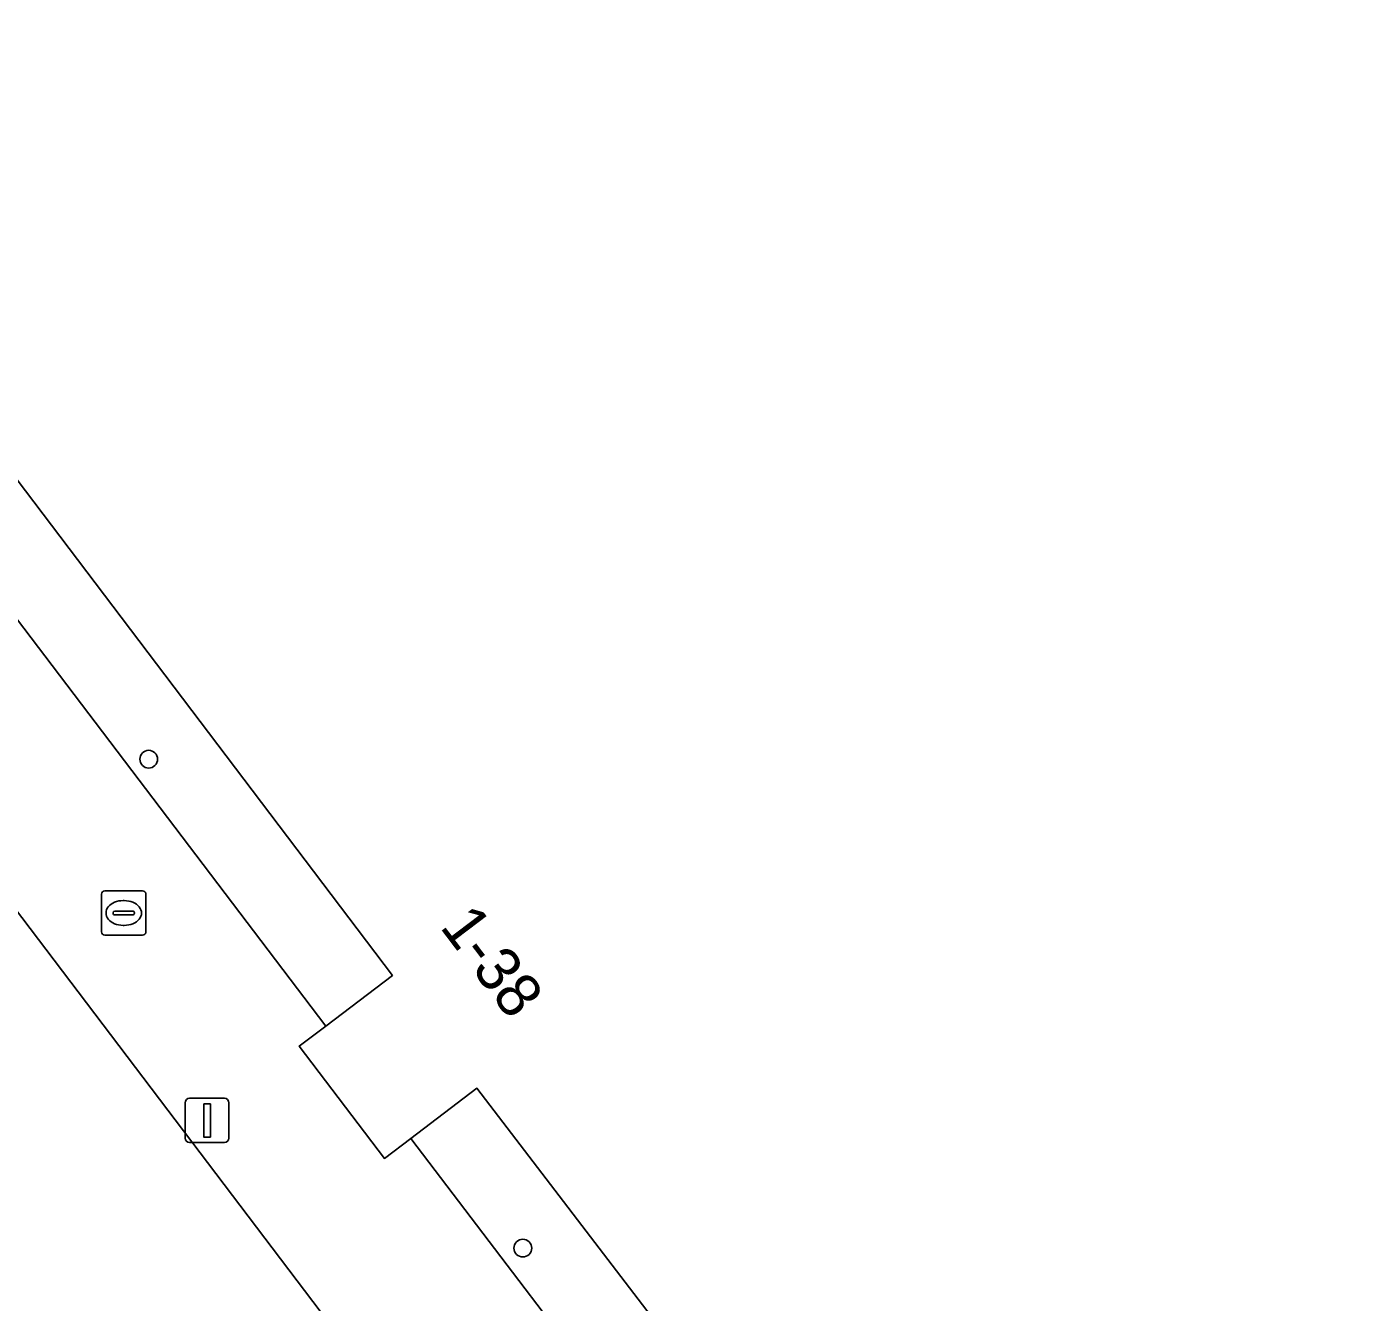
# Model space of a CAD drawing. Extents: x 160030 to 160839, y 385325 to 386450.
# Drawn here: x 160335.48 to 160365.28, y 385979.86 to 386008.65 of the extents above; entities that cross this region are included whole.
import ezdxf

# ---------------------------------------------------------------- set-up
doc = ezdxf.new("R2010")
doc.units = 0
for name, color, linetype in [('IMGEO_Brandkraan', 7, 'Continuous'), ('IMGEO_Lichtmast', 7, 'Continuous'), ('IMGEO_Pand', 7, 'Continuous'), ('IMGEO_Pand_nummerreeks', 7, 'Continuous'), ('IMGEO_Pand_overbouw', 7, 'Continuous'), ('IMGEO_Parkeervlak_open', 7, 'Continuous'), ('IMGEO_Rijbaan_lokaal_open', 7, 'Continuous')]:
    doc.layers.add(name, color=color, linetype=linetype)

msp = doc.modelspace()

# ---------------------------------------------------------------- linework, layer by layer
at = {"layer": 'IMGEO_Brandkraan'}
for p, q in [((160337.171, 385988.227), (160337.171, 385989.079)), ((160337.246, 385989.153), (160338.098, 385989.153)), ((160338.172, 385989.079), (160338.172, 385988.227)), ((160337.659, 385988.933), (160337.684, 385988.933)), ((160337.43, 385988.647), (160337.43, 385988.659)), ((160337.868, 385988.61), (160337.47, 385988.61)), ((160337.473, 385988.696), (160337.871, 385988.696)), ((160337.914, 385988.659), (160337.914, 385988.647)), ((160338.098, 385988.153), (160337.246, 385988.153)), ((160337.682, 385988.373), (160337.657, 385988.373))]:
    msp.add_line(p, q, dxfattribs=at)
for points in [[(160337.171, 385988.227), (160337.171, 385989.079)], [(160337.246, 385989.153), (160338.098, 385989.153)], [(160338.172, 385989.079), (160338.172, 385988.227)], [(160338.098, 385988.153), (160337.246, 385988.153)]]:
    msp.add_lwpolyline(points, dxfattribs=at)
for centre, radius, start, end in [((160337.248, 385989.077), 0.0765, 91.552, 178.448), ((160337.248, 385989.077), 0.0765, 91.552, 178.448), ((160338.096, 385989.077), 0.0765, 1.552, 88.448), ((160338.096, 385989.077), 0.0765, 1.552, 88.448), ((160337.47, 385988.656), 0.0403, 85.8775, 175.7526), ((160337.467, 385988.646), 0.0366, 178.938, 274.7102), ((160337.871, 385988.653), 0.043, 264.8664, 352.4533), ((160337.875, 385988.658), 0.0386, 1.7309, 96.639), ((160337.248, 385988.229), 0.0765, 181.552, 268.448), ((160337.248, 385988.229), 0.0765, 181.552, 268.448), ((160338.096, 385988.229), 0.0765, 271.552, 358.448), ((160338.096, 385988.229), 0.0765, 271.552, 358.448)]:
    msp.add_arc(centre, radius, start, end, dxfattribs=at)
for centre, major_axis, ratio, start_param, end_param in [((160337.658, 385988.653), (-0.387, 0.002), 0.722429, 4.712389, 7.853982), ((160337.683, 385988.653), (-0.39, 0.002), 0.717154, 1.570796, 4.712389)]:
    msp.add_ellipse(centre, major_axis=major_axis, ratio=ratio, start_param=start_param, end_param=end_param, dxfattribs=at)
at = {"layer": 'IMGEO_Lichtmast'}
for p, q in [((160339.055, 385983.573), (160339.055, 385984.373)), ((160339.055, 385984.373), (160339.055, 385983.573)), ((160339.155, 385984.473), (160339.945, 385984.473)), ((160339.945, 385984.473), (160339.155, 385984.473)), ((160340.045, 385984.373), (160340.045, 385983.573)), ((160340.045, 385983.573), (160340.045, 385984.373)), ((160339.945, 385983.473), (160339.155, 385983.473)), ((160339.155, 385983.473), (160339.945, 385983.473))]:
    msp.add_line(p, q, dxfattribs=at)
msp.add_lwpolyline([(160339.475, 385984.348), (160339.625, 385984.348), (160339.625, 385983.598), (160339.475, 385983.598), (160339.475, 385984.348)], dxfattribs=at)
for centre, start, end in [((160339.155, 385984.373), 90, 180), ((160339.155, 385984.373), 90, 180), ((160339.945, 385984.373), 0, 90), ((160339.945, 385984.373), 360, 90), ((160339.155, 385983.573), 180, 270), ((160339.155, 385983.573), 180, 270), ((160339.945, 385983.573), 270, 0), ((160339.945, 385983.573), 270, 0)]:
    msp.add_arc(centre, 0.1, start, end, dxfattribs=at)
at = {"layer": 'IMGEO_Pand'}
msp.add_lwpolyline([(160333.636, 386011.398), (160327.941, 386008.079), (160330.831, 386004.266), (160334.064, 386000), (160343.732, 385987.245), (160342.227, 385986.103), (160341.629, 385985.65), (160343.551, 385983.115), (160344.149, 385983.569), (160345.639, 385984.699), (160349.861, 385979.176), (160356.345, 385970.639), (160357.132, 385969.603), (160368.411, 385978.162)], dxfattribs=at)
for centre, start, end in [((160338.234, 385992.122), 0, 180), ((160338.234, 385992.122), 180, 360), ((160346.675, 385981.093), 0, 180), ((160346.675, 385981.093), 180, 0)]:
    msp.add_arc(centre, 0.2, start, end, dxfattribs=at)
at = {"layer": 'IMGEO_Pand_overbouw'}
for points in [[(160343.732, 385987.245), (160334.064, 386000), (160330.831, 386004.266), (160329.174, 386003.291), (160331.673, 386000), (160342.227, 385986.103)], [(160345.639, 385984.699), (160344.149, 385983.569), (160354.995, 385969.308), (160356.345, 385970.639), (160349.861, 385979.176)]]:
    msp.add_lwpolyline(points, close=True, dxfattribs=at)
at = {"layer": 'IMGEO_Parkeervlak_open'}
msp.add_lwpolyline([(160351.422, 385967.377), (160328.26, 385997.929), (160307.743, 385982.375)], dxfattribs=at)
at = {"layer": 'IMGEO_Rijbaan_lokaal_open'}
msp.add_lwpolyline([(160334.064, 386000), (160330.831, 386004.266), (160327.941, 386008.079), (160322.666, 386005.467), (160326.181, 386000.938), (160326.893, 385999.983), (160326.78, 385999.882), (160328.26, 385997.929), (160351.422, 385967.377), (160352.429, 385966.048), (160352.983, 385965.317), (160357.132, 385969.603), (160356.345, 385970.639), (160349.861, 385979.176), (160345.639, 385984.699), (160344.149, 385983.569), (160343.551, 385983.115), (160341.629, 385985.65), (160342.227, 385986.103), (160343.732, 385987.245)], close=True, dxfattribs=at)
for centre, start, end in [((160338.234, 385992.122), 0, 180), ((160338.234, 385992.122), 180, 360), ((160346.675, 385981.093), 0, 180), ((160346.675, 385981.093), 180, 0)]:
    msp.add_arc(centre, 0.2, start, end, dxfattribs=at)

# ---------------------------------------------------------------- texts
at = {"layer": 'IMGEO_Pand_nummerreeks'}
msp.add_text('1-38', height=1, rotation=307.1618, dxfattribs=at).set_placement((160344.785, 385988.339))

doc.saveas('drawing.dxf')
